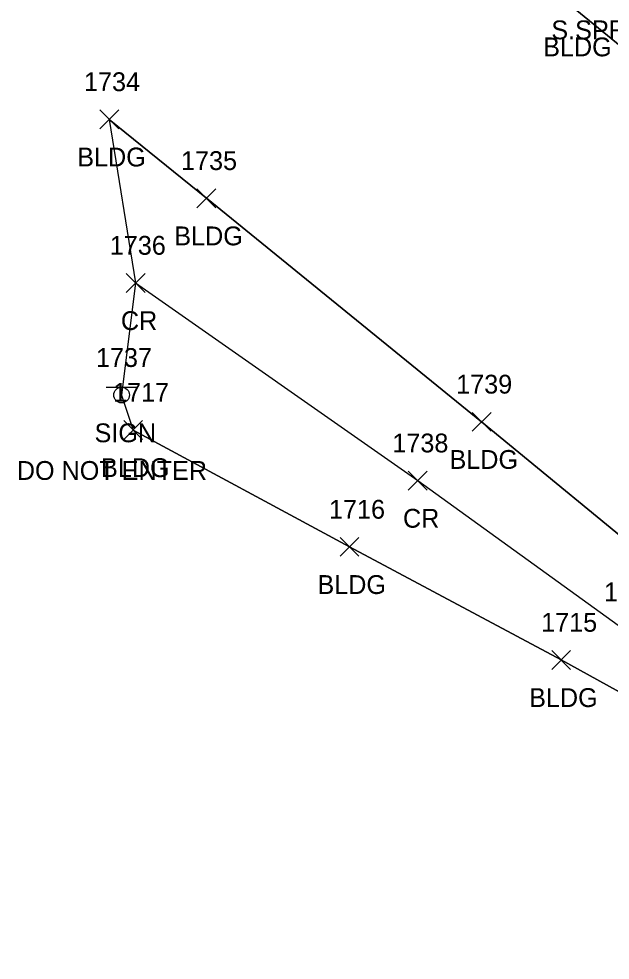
# Model space of a CAD drawing. Extents: x 1462668 to 1465147, y 550359 to 557351.
# Drawn here: x 1464556 to 1464618.8, y 552631.2 to 552731.2 of the extents above; entities that cross this region are included whole.
import ezdxf

# ---------------------------------------------------------------- set-up
doc = ezdxf.new("R2010")
doc.units = 0
for name, color, linetype in [('L_A', 7, 'Continuous'), ('L_C', 7, 'Continuous'), ('L_I', 7, 'Continuous'), ('L_TIC', 7, 'Continuous'), ('LBC', 7, 'Continuous'), ('Level 6', 7, 'Continuous'), ('P_A', 7, 'Continuous'), ('P_I', 7, 'Continuous'), ('P_TIC', 7, 'Continuous'), ('PRC', 7, 'Continuous'), ('S_A', 7, 'Continuous'), ('S_C', 7, 'Continuous'), ('S_I', 7, 'Continuous'), ('SSGN', 7, 'Continuous')]:
    doc.layers.add(name, color=color, linetype=linetype)

msp = doc.modelspace()

# ---------------------------------------------------------------- linework, layer by layer
at = {"layer": 'L_TIC'}
for points in [[(1464564.63, 552719.49), (1464566.63, 552721.49)], [(1464566.63, 552719.49), (1464564.63, 552721.49)], [(1464574.94, 552711.11), (1464576.94, 552713.11)], [(1464576.94, 552711.11), (1464574.94, 552713.11)], [(1464604.18, 552687.36), (1464606.18, 552689.36)], [(1464606.18, 552687.36), (1464604.18, 552689.36)], [(1464567.16, 552686.49), (1464569.16, 552688.49)], [(1464569.16, 552686.49), (1464567.16, 552688.49)], [(1464590.15, 552674.07), (1464592.15, 552676.07)], [(1464592.15, 552674.07), (1464590.15, 552676.07)], [(1464612.64, 552662.06), (1464614.64, 552664.06)], [(1464614.64, 552662.06), (1464612.64, 552664.06)]]:
    msp.add_lwpolyline(points, dxfattribs=at)
at = {"layer": 'LBC'}
for points in [[(1464631.19, 552706.18), (1464637.42, 552713.84), (1464637.45, 552714.01), (1464615.12, 552732.19), (1464606.28, 552739.27), (1464590.86, 552751.94)], [(1464565.63, 552720.49), (1464575.94, 552712.11), (1464605.18, 552688.36), (1464624.39, 552672.58), (1464632.12, 552681.74), (1464636.43, 552687.05)], [(1464640.81, 552648.11), (1464613.64, 552663.06), (1464591.15, 552675.07), (1464568.16, 552687.49)]]:
    msp.add_lwpolyline(points, dxfattribs=at)
at = {"layer": 'Level 6'}
msp.add_lwpolyline([(1464615.12, 552732.19), (1464637.45, 552714.01), (1464631.19, 552706.18), (1464643.54, 552696.03), (1464636.43, 552687.05), (1464632.12, 552681.74), (1464624.39, 552672.58), (1464605.18, 552688.36), (1464575.94, 552712.11), (1464565.63, 552720.49), (1464568.42, 552703.11), (1464566.91, 552691.19), (1464568.16, 552687.49), (1464591.15, 552675.07), (1464613.64, 552663.06), (1464640.81, 552648.11), (1464646.65, 552644.84), (1464637.24, 552627.54)], dxfattribs=at)
at = {"layer": 'P_TIC'}
for points in [[(1464567.42, 552702.11), (1464569.42, 552704.11)], [(1464569.42, 552702.11), (1464567.42, 552704.11)], [(1464597.39, 552681.11), (1464599.39, 552683.11)], [(1464599.39, 552681.11), (1464597.39, 552683.11)]]:
    msp.add_lwpolyline(points, dxfattribs=at)
at = {"layer": 'PRC'}
msp.add_lwpolyline([(1464568.42, 552703.11), (1464598.39, 552682.11), (1464620.31, 552666.29)], dxfattribs=at)
at = {"layer": 'SSGN'}
for p, q in [((1464565.28, 552692.05), (1464568.61, 552692.05)), ((1464566.93, 552691.21), (1464566.93, 552691.21))]:
    msp.add_line(p, q, dxfattribs=at)
msp.add_circle((1464566.93, 552691.21), 0.833, dxfattribs=at)

# ---------------------------------------------------------------- texts
at = {"layer": 'L_A'}
for p in [(1464611.72, 552727.19), (1464562.22, 552715.49), (1464572.53, 552707.11), (1464601.77, 552683.36), (1464564.75, 552682.49), (1464587.74, 552670.07), (1464610.23, 552658.06)]:
    msp.add_text('BLDG', height=2, dxfattribs=at).set_placement(p)
at = {"layer": 'L_C'}
msp.add_text('S.SPRUCE', height=2, dxfattribs=at).set_placement((1464612.59, 552729))
at = {"layer": 'L_I'}
for s, p in [('1734', (1464562.94, 552723.49)), ('1735', (1464573.25, 552715.11)), ('1739', (1464602.48, 552691.36)), ('1717', (1464566.03, 552690.49)), ('1716', (1464588.97, 552678.07)), ('1715', (1464611.51, 552666.06))]:
    msp.add_text(s, height=2, dxfattribs=at).set_placement(p)
at = {"layer": 'P_A'}
for p in [(1464566.86, 552698.11), (1464596.83, 552677.11)]:
    msp.add_text('CR', height=2, dxfattribs=at).set_placement(p)
at = {"layer": 'P_I'}
for s, p in [('1736', (1464565.68, 552706.11)), ('1738', (1464595.7, 552685.11)), ('1741', (1464618.19, 552669.29))]:
    msp.add_text(s, height=2, dxfattribs=at).set_placement(p)
at = {"layer": 'S_A'}
msp.add_text('SIGN', height=2, dxfattribs=at).set_placement((1464564.06, 552686.19))
at = {"layer": 'S_C'}
msp.add_text('DO NOT ENTER', height=2, dxfattribs=at).set_placement((1464555.8, 552682.19))
at = {"layer": 'S_I'}
msp.add_text('1737', height=2, dxfattribs=at).set_placement((1464564.21, 552694.19))

doc.saveas('drawing.dxf')
